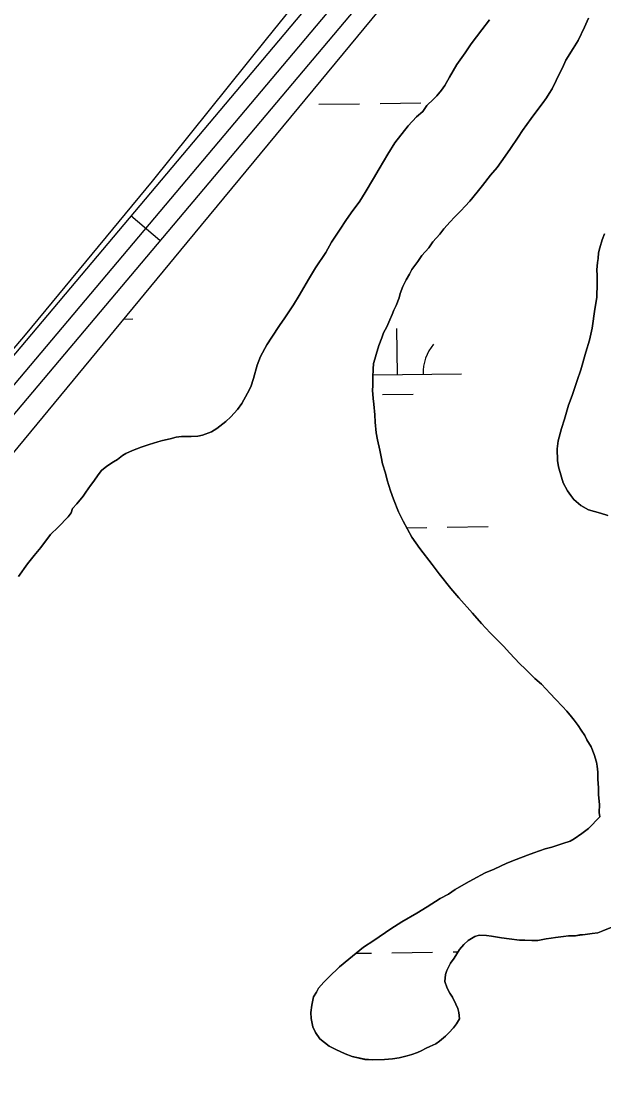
# Model space of a CAD drawing. Extents: x 3767014 to 3805179, y 361544 to 387384.
# Drawn here: x 3780611 to 3781068, y 372096 to 372923 of the extents above; entities that cross this region are included whole.
import ezdxf

# ---------------------------------------------------------------- set-up
doc = ezdxf.new("R2010")
doc.units = 0
for name, color, linetype in [('V-ROAD-CNTR', 7, 'Continuous'), ('V-TOPO-SHOR', 7, 'Continuous'), ('V-WETL-SWMP', 7, 'Continuous')]:
    doc.layers.add(name, color=color, linetype=linetype)

msp = doc.modelspace()

# ---------------------------------------------------------------- linework, layer by layer
at = {"layer": 'V-ROAD-CNTR'}
msp.add_line((3780719.9, 372751.135), (3780696.957, 372770.464), dxfattribs=at)
for points in [[(3782996.008, 375549.581), (3782070.95, 374419.915), (3781259.697, 373438.426), (3780556.215, 372603.406), (3780262.248, 372247.669), (3780020.473, 371935.287), (3779872.046, 371735.835), (3779803.549, 371623.461)], [(3783007.613, 375540.078), (3782082.534, 374410.385), (3781271.214, 373428.815), (3780567.732, 372593.796), (3780273.963, 372238.299), (3780032.422, 371926.218), (3779884.493, 371727.436), (3779816.357, 371615.654)], [(3783019.218, 375530.575), (3782094.118, 374400.855), (3781282.731, 373419.204), (3780579.249, 372584.186), (3780285.678, 372228.93), (3780044.371, 371917.149), (3779896.94, 371719.037), (3779829.165, 371607.847)]]:
    msp.add_lwpolyline(points, dxfattribs=at)
at = {"layer": 'V-TOPO-SHOR'}
for points in [[(3780018.581, 371950.259), (3780033.478, 371966.27), (3780045.985, 371982.185), (3780060.432, 371999.163), (3780088.952, 372037.428), (3780171.11, 372137.188), (3780262.123, 372259.482), (3780354.5, 372372.989), (3780473.141, 372511.126), (3780614.631, 372677.33), (3780714.029, 372797.658), (3780803.323, 372908.852), (3780910.522, 373041.556), (3781042.571, 373193.516), (3781216.921, 373399.622), (3781370.644, 373589.706), (3781497.896, 373740.834), (3781670.832, 373947.614), (3781833.678, 374145.897), (3781903.857, 374225.591), (3781920.876, 374243.62), (3781934.567, 374256.002), (3781951.979, 374270.833), (3781963.1, 374282.327)], [(3780609.14, 372487.904), (3780616.202, 372497.986), (3780621.311, 372504.286), (3780626.419, 372510.588), (3780634.103, 372520.779), (3780640.128, 372526.622), (3780648.069, 372534.828), (3780650.313, 372537.924), (3780651.329, 372541.3), (3780654.823, 372544.918), (3780659.615, 372550.98), (3780661.858, 372554.014), (3780665.393, 372559.179), (3780667.953, 372562.515), (3780671.485, 372567.68), (3780674.045, 372571.016), (3780678.15, 372574.311), (3780683.499, 372577.883), (3780686.634, 372579.659), (3780690.423, 372582.653), (3780693.252, 372584.435), (3780698.259, 372586.779), (3780705.128, 372589.387), (3780711.364, 372591.39), (3780718.217, 372593.376), (3780721.956, 372594.519), (3780727.867, 372595.912), (3780732.534, 372597.03), (3780736.876, 372597.536), (3780740.591, 372597.749), (3780744.3, 372597.652), (3780749.559, 372597.826), (3780753.293, 372598.66), (3780760.162, 372601.265), (3780764.559, 372603.934), (3780771.5, 372609.322), (3780775.303, 372612.934), (3780780.707, 372618.671), (3780783.925, 372623.535), (3780788.457, 372631.457), (3780791.064, 372636.646), (3780793.085, 372643.087), (3780796.137, 372653.522), (3780798.783, 372660.256), (3780803.655, 372669.406), (3780807.524, 372675.491), (3780813.633, 372684.608), (3780817.809, 372690.685), (3780824.559, 372700.716), (3780829.077, 372708.019), (3780836.2, 372720.514), (3780841.691, 372729.648), (3780849.733, 372741.809), (3780854.267, 372749.731), (3780861.026, 372760.071), (3780865.527, 372766.756), (3780869.703, 372772.832), (3780876.431, 372781.935), (3780880.621, 372788.63), (3780887.089, 372799.593), (3780891.613, 372807.208), (3780898.404, 372818.783), (3780903.886, 372827.608), (3780914.434, 372840.94), (3780920.797, 372847.889), (3780925.851, 372852.088), (3780929.069, 372856.952), (3780934.139, 372861.769), (3780936.683, 372864.486), (3780940.511, 372869.027), (3780943.077, 372872.67), (3780946.642, 372879.07), (3780949.551, 372883.944), (3780952.467, 372889.126), (3780958.885, 372898.235), (3780963.702, 372905.223), (3780972.023, 372916.141), (3780978.102, 372924.024)], [(3781055.68, 372925.242), (3781052.405, 372918.216), (3781047.5, 372907.828), (3781043.625, 372901.436), (3781037.826, 372892.308), (3781035.202, 372886.502), (3781032.597, 372881.313), (3781030.305, 372876.424), (3781027.049, 372870.016), (3781024.79, 372866.362), (3781022.849, 372863.012), (3781019.324, 372858.156), (3781016.764, 372854.82), (3781010.677, 372846.628), (3781003.943, 372837.217), (3781000.409, 372832.05), (3780994.617, 372823.233), (3780990.441, 372817.157), (3780984.031, 372808.357), (3780978.927, 372802.303), (3780972.533, 372794.119), (3780968.382, 372788.97), (3780962.635, 372782.005), (3780959.133, 372778.077), (3780955.639, 372774.456), (3780950.56, 372769.33), (3780947.376, 372765.703), (3780942.288, 372760.268), (3780939.087, 372756.02), (3780933.674, 372749.976), (3780930.465, 372745.422), (3780925.054, 372739.376), (3780921.845, 372734.821), (3780917.352, 372728.444), (3780915.402, 372724.784), (3780912.812, 372720.213), (3780910.204, 372715.023), (3780908.208, 372709.51), (3780907.194, 372706.135), (3780904.88, 372700.319), (3780903.237, 372696.651), (3780901.914, 372693.284), (3780899.95, 372689.005), (3780897.644, 372683.498), (3780895.051, 372678.927), (3780893.714, 372674.944), (3780891.391, 372668.818), (3780889.354, 372661.759), (3780888.332, 372658.074), (3780887.318, 372654.699), (3780886.896, 372650.382), (3780886.738, 372644.203), (3780886.562, 372637.404), (3780886.476, 372634.006), (3780886.927, 372627.502), (3780887.427, 372622.851), (3780888.137, 372614.485), (3780888.612, 372608.906), (3780889.325, 372600.54), (3780890.419, 372594.947), (3780892.065, 372586.863), (3780893.165, 372581.58), (3780894.267, 372576.296), (3780896.548, 372568.816), (3780897.957, 372563.522), (3780900.524, 372555.109), (3780902.83, 372548.556), (3780906.901, 372538.557), (3780910.426, 372531.354), (3780917.215, 372518.813), (3780923.48, 372509.994), (3780933.05, 372497.38), (3780938.737, 372490.122), (3780947.714, 372478.451), (3780954.019, 372471.176), (3780964.841, 372459.148), (3780971.749, 372451.241), (3780978.673, 372443.952), (3780988.915, 372433.485), (3780994.027, 372427.787), (3781001.551, 372419.863), (3781006.385, 372415.411)], [(3781070.764, 372535.764), (3781065.117, 372537.453), (3781055.729, 372540.294), (3781049.569, 372543.606), (3781044.06, 372548.199), (3781041.729, 372551.351), (3781039.224, 372554.941), (3781035.864, 372561.335), (3781034.557, 372565.759), (3781032.171, 372573.984), (3781031.366, 372578.766), (3781031.106, 372587.924), (3781031.888, 372594.273), (3781034.36, 372603.858), (3781036.718, 372611.28), (3781040.089, 372622.138), (3781042.757, 372629.736), (3781046.767, 372641.383), (3781049.64, 372649.721), (3781053.462, 372663.659), (3781056.301, 372673.047), (3781058.523, 372682.452), (3781060.698, 372697.3), (3781062.168, 372706.413), (3781062.461, 372717.784), (3781062.305, 372723.723), (3781062.047, 372728.122), (3781062.633, 372734.043), (3781063.206, 372737.119), (3781063.505, 372741.504), (3781064.407, 372745.313), (3781066.305, 372751.758), (3781068.154, 372756.409)], [(3781006.385, 372415.411), (3781013.618, 372408.114), (3781018.759, 372403.653), (3781025.683, 372396.363), (3781029.898, 372391.927), (3781035.317, 372386.221), (3781038.62, 372382.426), (3781042.216, 372378.004), (3781044.316, 372375.477), (3781047.611, 372371.373), (3781049.989, 372367.6), (3781052.665, 372363.513), (3781054.433, 372360.066), (3781057.687, 372354.415), (3781060.007, 372348.482), (3781062.021, 372342.555), (3781062.559, 372339.451), (3781063.059, 372334.8), (3781062.914, 372329.237), (3781063.137, 372325.829), (3781063.358, 372322.424), (3781063.524, 372316.853), (3781064.259, 372309.415), (3781064.101, 372303.234), (3781064.632, 372299.82), (3781055.733, 372290.463), (3781050.378, 372286.582), (3781044.396, 372282.408), (3781041.258, 372280.632), (3781035.646, 372278.92), (3781032.525, 372277.765), (3781026.916, 372276.055), (3781021.624, 372274.644), (3781012.885, 372271.467), (3781007.894, 372269.741), (3780998.838, 372266.263), (3780991.649, 372263.357), (3780981.635, 372258.667), (3780974.757, 372255.751), (3780965.044, 372250.746), (3780959.713, 372247.79), (3780951.234, 372242.752), (3780945.887, 372239.181), (3780939.3, 372235.64), (3780929.239, 372229.096), (3780921.077, 372224.359), (3780909.461, 372217.546), (3780900.661, 372211.897), (3780887.443, 372202.962), (3780879.265, 372197.606), (3780867.897, 372188.314), (3780860.631, 372182.318), (3780852.074, 372174.189), (3780848.263, 372170.267), (3780844.117, 372165.428), (3780842.493, 372162.379), (3780840.234, 372158.725), (3780838.832, 372152.268), (3780838.064, 372146.412), (3780838.252, 372141.772), (3780839.63, 372135.243), (3780841.682, 372130.86), (3780845.262, 372125.822), (3780852.537, 372120.069), (3780857.724, 372117.462), (3780865.06, 372114.181), (3780870.567, 372111.875), (3780880.406, 372109.765), (3780886.269, 372109.307), (3780895.864, 372109.677), (3780902.062, 372110.136), (3780907.337, 372110.929), (3780913.565, 372112.624), (3780917.297, 372113.456), (3780921.669, 372115.199), (3780924.483, 372116.362), (3780928.554, 372118.422), (3780931.377, 372119.895), (3780936.067, 372121.939), (3780938.903, 372124.03), (3780943.64, 372127.927), (3780946.186, 372130.645), (3780949.995, 372134.567), (3780952.24, 372137.602), (3780954.505, 372141.563), (3780954.013, 372146.523), (3780953.167, 372149.636), (3780951.709, 372153.075), (3780949.063, 372158.399), (3780946.98, 372161.543), (3780944.92, 372165.616), (3780943.194, 372170.607), (3780943.646, 372176.162), (3780944.652, 372179.227), (3780947.585, 372185.027), (3780950.468, 372188.974), (3780954.66, 372195.667), (3780957.853, 372199.605), (3780961.341, 372202.917), (3780966.672, 372205.872), (3780970.102, 372207.019)], [(3780970.102, 372207.019), (3780975.665, 372206.875), (3780979.666, 372206.155), (3780987.367, 372205.028), (3780993.531, 372204.252), (3781001.541, 372203.117), (3781005.866, 372203.007), (3781011.12, 372202.872), (3781016.063, 372202.745), (3781022.593, 372204.123), (3781026.316, 372204.645), (3781029.73, 372205.176), (3781035.933, 372205.944), (3781039.968, 372206.458), (3781045.536, 372206.624), (3781048.95, 372207.154), (3781052.985, 372207.67), (3781058.57, 372208.452), (3781062.911, 372208.96), (3781066.969, 372210.402), (3781084.405, 372217.56)]]:
    msp.add_lwpolyline(points, dxfattribs=at)
at = {"layer": 'V-WETL-SWMP'}
for p, q in [((3780844.293, 372857.877), (3780876.29, 372858.322)), ((3780892.288, 372858.544), (3780924.285, 372858.988)), ((3780691.647, 372689.567), (3780698.615, 372689.664)), ((3780906.084, 372646.111), (3780905.584, 372682.108)), ((3780886.78, 372645.843), (3780956.079, 372646.806)), ((3780894.3, 372630.515), (3780918.297, 372630.848)), ((3780913.254, 372526.128), (3780928.906, 372526.346)), ((3780944.904, 372526.568), (3780976.901, 372527.012)), ((3780873.468, 372192.868), (3780885.531, 372193.036)), ((3780901.53, 372193.258), (3780933.527, 372193.703)), ((3780949.525, 372193.925), (3780953.604, 372193.982))]:
    msp.add_line(p, q, dxfattribs=at)
for points in [[(3780025.717, 371834.653), (3780056.527, 371895), (3780166.581, 372039.392), (3780290.996, 372202.544), (3780433.66, 372382.481), (3780595.159, 372572.811), (3780741.306, 372749.657), (3780921.136, 372967.272), (3781065.005, 373135.738), (3781228.964, 373326.942), (3781400.292, 373534.835), (3781578.045, 373751.941), (3781745.672, 373954.491), (3781888.974, 374122.784), (3782009.425, 374259.986), (3782010.435, 374249.773), (3782030.835, 374226.008), (3782094.59, 374167.381), (3782154.079, 374116.187), (3782194.889, 374081.391), (3782251.034, 374036.331), (3782277.797, 374012.402), (3782296.183, 373996.966), (3782313.044, 373984.117)], [(3780978.101, 372924.023), (3780972.023, 372916.14), (3780963.703, 372905.223), (3780958.886, 372898.236), (3780952.467, 372889.125), (3780949.551, 372883.944), (3780946.643, 372879.071), (3780943.077, 372872.67), (3780940.51, 372869.026), (3780936.683, 372864.486), (3780934.139, 372861.769), (3780929.068, 372856.952), (3780925.851, 372852.088), (3780920.796, 372847.889), (3780914.433, 372840.941), (3780903.887, 372827.608), (3780898.403, 372818.783), (3780891.612, 372807.208), (3780887.088, 372799.594), (3780880.622, 372788.63), (3780876.43, 372781.935), (3780869.703, 372772.833), (3780865.527, 372766.756), (3780861.026, 372760.07), (3780854.267, 372749.731), (3780849.734, 372741.808), (3780841.691, 372729.648), (3780836.2, 372720.513), (3780829.076, 372708.019), (3780824.56, 372700.715), (3780817.808, 372690.685), (3780813.633, 372684.609), (3780807.523, 372675.49), (3780803.656, 372669.406), (3780798.783, 372660.255), (3780796.136, 372653.521), (3780793.085, 372643.087), (3780791.064, 372636.646), (3780788.457, 372631.456), (3780783.924, 372623.534), (3780780.707, 372618.67), (3780775.303, 372612.934), (3780771.5, 372609.321), (3780764.559, 372603.934), (3780760.162, 372601.265), (3780753.292, 372598.659), (3780749.56, 372597.827), (3780744.3, 372597.653), (3780740.592, 372597.749), (3780736.876, 372597.535), (3780732.534, 372597.029), (3780727.867, 372595.912), (3780721.957, 372594.518)], [(3781052.406, 372918.216), (3781055.679, 372925.243)], [(3781063.358, 372322.423), (3781063.136, 372325.83), (3781062.914, 372329.237), (3781063.058, 372334.799), (3781062.559, 372339.45), (3781062.02, 372342.555), (3781060.008, 372348.482), (3781057.688, 372354.416), (3781054.432, 372360.066), (3781052.665, 372363.512), (3781049.988, 372367.601), (3781047.611, 372371.372), (3781044.316, 372375.477), (3781042.216, 372378.004), (3781038.62, 372382.425), (3781035.316, 372386.221), (3781029.898, 372391.926), (3781025.683, 372396.363), (3781018.759, 372403.653), (3781013.618, 372408.114), (3781006.385, 372415.411), (3781001.552, 372419.864), (3780994.026, 372427.788), (3780988.916, 372433.485), (3780978.673, 372443.952), (3780971.749, 372451.241), (3780964.841, 372459.149), (3780954.02, 372471.177), (3780947.714, 372478.451), (3780938.738, 372490.122), (3780933.05, 372497.38), (3780923.48, 372509.994), (3780917.214, 372518.813), (3780910.425, 372531.355), (3780906.9, 372538.557), (3780902.829, 372548.556), (3780900.524, 372555.109), (3780897.958, 372563.523), (3780896.548, 372568.816), (3780894.267, 372576.295), (3780893.166, 372581.58), (3780892.065, 372586.864), (3780890.418, 372594.946), (3780889.325, 372600.539), (3780888.613, 372608.906), (3780888.138, 372614.484), (3780887.426, 372622.85), (3780886.927, 372627.501), (3780886.476, 372634.006), (3780886.563, 372637.405), (3780886.738, 372644.203), (3780886.897, 372650.382), (3780887.318, 372654.7), (3780888.332, 372658.075), (3780889.354, 372661.759), (3780891.391, 372668.818), (3780893.713, 372674.943), (3780895.052, 372678.928), (3780897.644, 372683.499), (3780899.95, 372689.005), (3780901.915, 372693.283), (3780903.238, 372696.65), (3780904.879, 372700.319), (3780907.193, 372706.134), (3780908.207, 372709.509), (3780910.204, 372715.023), (3780912.811, 372720.212), (3780915.403, 372724.783), (3780917.352, 372728.444), (3780921.845, 372734.821), (3780925.054, 372739.376), (3780930.466, 372745.421), (3780933.675, 372749.976), (3780939.087, 372756.021), (3780942.288, 372760.267), (3780947.375, 372765.702), (3780950.56, 372769.33), (3780955.639, 372774.456), (3780959.134, 372778.077), (3780962.636, 372782.006), (3780968.381, 372788.97), (3780972.533, 372794.119), (3780978.927, 372802.303), (3780984.03, 372808.356), (3780990.44, 372817.157), (3780994.616, 372823.234), (3781000.409, 372832.051), (3781003.943, 372837.217), (3781010.678, 372846.628), (3781016.763, 372854.82), (3781019.323, 372858.155), (3781022.849, 372863.012), (3781024.79, 372866.363), (3781027.049, 372870.015), (3781030.306, 372876.425), (3781032.596, 372881.313), (3781035.203, 372886.502), (3781037.826, 372892.309), (3781043.626, 372901.436), (3781047.501, 372907.829), (3781052.406, 372918.216)], [(3781068.155, 372756.41), (3781066.304, 372751.758), (3781064.406, 372745.314), (3781063.505, 372741.503), (3781063.206, 372737.12), (3781062.632, 372734.043), (3781062.047, 372728.122), (3781062.305, 372723.724), (3781062.461, 372717.784), (3781062.169, 372706.413), (3781060.697, 372697.299), (3781058.522, 372682.451), (3781056.301, 372673.047), (3781053.462, 372663.659), (3781049.641, 372649.72), (3781046.767, 372641.383), (3781042.757, 372629.737), (3781040.088, 372622.138), (3781036.717, 372611.279), (3781034.361, 372603.857), (3781031.889, 372594.274), (3781031.107, 372587.925), (3781031.366, 372578.766), (3781032.17, 372573.983), (3781034.556, 372565.759), (3781035.864, 372561.335), (3781039.225, 372554.941), (3781041.73, 372551.352), (3781044.06, 372548.2), (3781049.569, 372543.606), (3781055.73, 372540.293), (3781065.118, 372537.454), (3781070.764, 372535.763)], [(3780721.957, 372594.518), (3780718.217, 372593.377), (3780711.364, 372591.389), (3780705.128, 372589.386), (3780698.259, 372586.78), (3780693.251, 372584.435), (3780690.423, 372582.652), (3780686.635, 372579.658), (3780683.498, 372577.883), (3780678.15, 372574.311), (3780674.045, 372571.015), (3780671.486, 372567.68), (3780667.952, 372562.515), (3780665.392, 372559.179), (3780661.858, 372554.014), (3780659.616, 372550.98), (3780654.822, 372544.919), (3780651.328, 372541.299), (3780650.313, 372537.924), (3780648.069, 372534.827), (3780640.128, 372526.622), (3780634.103, 372520.778), (3780626.42, 372510.587), (3780621.311, 372504.287), (3780616.202, 372497.987), (3780609.14, 372487.904)], [(3781084.405, 372217.559), (3781066.968, 372210.402), (3781062.912, 372208.96), (3781058.57, 372208.453), (3781052.984, 372207.67), (3781048.951, 372207.155), (3781045.537, 372206.624), (3781039.967, 372206.458), (3781035.934, 372205.944), (3781029.73, 372205.176), (3781026.315, 372204.645), (3781022.592, 372204.123), (3781016.063, 372202.745), (3781011.119, 372202.872), (3781005.866, 372203.007), (3781001.541, 372203.118), (3780993.531, 372204.252), (3780987.367, 372205.029), (3780979.666, 372206.155), (3780975.665, 372206.876), (3780970.103, 372207.019), (3780966.672, 372205.871), (3780961.34, 372202.916), (3780957.854, 372199.605), (3780954.66, 372195.667), (3780950.468, 372188.973), (3780947.584, 372185.028), (3780944.652, 372179.228), (3780943.646, 372176.162), (3780943.194, 372170.608), (3780944.92, 372165.617), (3780946.98, 372161.544), (3780949.063, 372158.399), (3780951.709, 372153.074), (3780953.167, 372149.636), (3780954.014, 372146.522), (3780954.505, 372141.562), (3780952.239, 372137.601), (3780949.996, 372134.567), (3780946.185, 372130.645), (3780943.641, 372127.928), (3780938.903, 372124.03), (3780936.067, 372121.939), (3780931.376, 372119.895), (3780928.555, 372118.422), (3780924.483, 372116.362), (3780921.67, 372115.198), (3780917.297, 372113.455), (3780913.565, 372112.624), (3780907.337, 372110.929), (3780902.061, 372110.137), (3780895.865, 372109.678), (3780886.27, 372109.306), (3780880.407, 372109.766), (3780870.567, 372111.875), (3780865.061, 372114.181), (3780857.725, 372117.461), (3780852.536, 372120.069), (3780845.263, 372125.821), (3780841.682, 372130.86), (3780839.631, 372135.242), (3780838.253, 372141.771), (3780838.063, 372146.413), (3780838.832, 372152.268), (3780840.235, 372158.725), (3780842.493, 372162.378), (3780844.118, 372165.428), (3780848.262, 372170.268), (3780852.073, 372174.19), (3780860.631, 372182.318), (3780867.896, 372188.315), (3780879.266, 372197.607), (3780887.443, 372202.962), (3780900.66, 372211.898), (3780909.462, 372217.546), (3780921.078, 372224.359), (3780929.239, 372229.096), (3780939.301, 372235.64), (3780945.886, 372239.18), (3780951.234, 372242.753), (3780959.712, 372247.791), (3780965.044, 372250.746), (3780974.758, 372255.752), (3780981.635, 372258.667), (3780991.65, 372263.357), (3780998.837, 372266.264), (3781007.893, 372269.741), (3781012.884, 372271.468), (3781021.624, 372274.644), (3781026.916, 372276.054), (3781032.526, 372277.765), (3781035.647, 372278.921), (3781041.257, 372280.632), (3781044.395, 372282.407), (3781050.377, 372286.581), (3781055.733, 372290.463), (3781064.631, 372299.819), (3781064.101, 372303.234), (3781064.26, 372309.414), (3781063.523, 372316.854), (3781063.358, 372322.423)]]:
    msp.add_lwpolyline(points, dxfattribs=at)
msp.add_arc((3780961.315, 372647.353), 35.246, 140.024034, 181.567693, dxfattribs=at)

doc.saveas('drawing.dxf')
